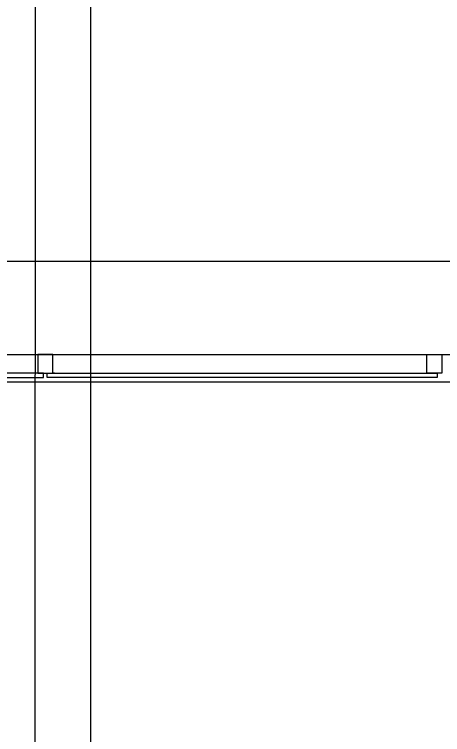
# Model space of a CAD drawing. Extents: x -264222 to -263592, y -1242345 to -1242048.
# Drawn here: x -263837.079 to -263834.773, y -1242243.354 to -1242239.476 of the extents above; entities that cross this region are included whole.
import ezdxf

# ---------------------------------------------------------------- set-up
doc = ezdxf.new("R2010")
doc.units = 0
doc.layers.add('HESCON_OSI_STAVBY_KFA', color=7, linetype='Continuous')
doc.layers.add('KFA_2D_SITUACIA_DSP', color=7, linetype='Continuous')

msp = doc.modelspace()

# ---------------------------------------------------------------- linework, layer by layer
at = {"layer": 'HESCON_OSI_STAVBY_KFA'}
msp.add_line((-263792.6528, -1242240.8072), (-263911.5228, -1242240.8072), dxfattribs=at)
at = {"layer": 'KFA_2D_SITUACIA_DSP'}
for p, q in [((-263836.9678, -1242235.7572), (-263836.9691, -1242250.9091)), ((-263836.6677, -1242249.3899), (-263836.6678, -1242235.7572)), ((-263894.581, -1242241.3072), (-263809.3546, -1242241.3072)), ((-263836.8727, -1242241.3073), (-263836.9527, -1242241.3073)), ((-263836.9527, -1242241.3073), (-263836.9527, -1242241.4073)), ((-263836.8727, -1242241.4073), (-263836.8727, -1242241.3073)), ((-263834.8577, -1242241.4073), (-263834.8577, -1242241.3073)), ((-263834.8577, -1242241.3073), (-263834.7777, -1242241.3073)), ((-263834.7777, -1242241.3073), (-263834.7777, -1242241.4073)), ((-263836.9227, -1242241.4073), (-263839.0227, -1242241.4073)), ((-263839.0227, -1242241.4323), (-263836.9227, -1242241.4323)), ((-263836.9527, -1242241.4073), (-263836.8627, -1242241.4073)), ((-263836.9227, -1242241.4323), (-263836.9227, -1242241.4073)), ((-263836.9027, -1242241.4323), (-263836.9027, -1242241.4073)), ((-263836.9027, -1242241.4073), (-263834.8027, -1242241.4073)), ((-263834.8027, -1242241.4323), (-263836.9027, -1242241.4323)), ((-263836.8627, -1242241.4073), (-263836.8727, -1242241.4073)), ((-263834.8177, -1242241.4073), (-263834.8577, -1242241.4073)), ((-263834.7777, -1242241.4073), (-263834.8177, -1242241.4073)), ((-263834.8027, -1242241.4073), (-263834.8027, -1242241.4323))]:
    msp.add_line(p, q, dxfattribs=at)
msp.add_lwpolyline([(-263794.8928, -1242227.3822), (-263808.9678, -1242241.4572), (-263894.9678, -1242241.4572), (-263909.0428, -1242227.3822), (-263909.0428, -1242196.3327), (-263914.1428, -1242196.3327), (-263914.1428, -1242132.4327), (-263909.0428, -1242132.4327), (-263909.0428, -1242101.3822), (-263894.9678, -1242087.3072), (-263808.9678, -1242087.3072), (-263794.8928, -1242101.3822), (-263794.8928, -1242227.3822)], dxfattribs=at)

doc.saveas('drawing.dxf')
